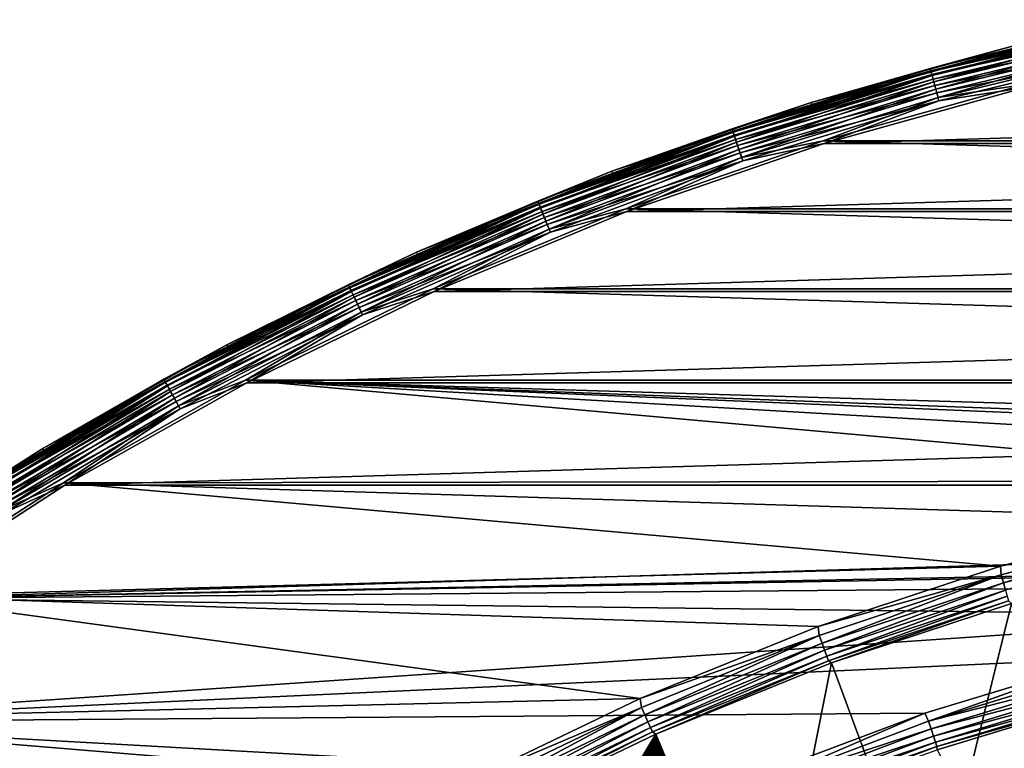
# Model space of a CAD drawing. Header units: millimetres. Extents: x -43.6 to 43.6, y -43.6 to 43.6.
# Tile 319 of 637: x -22.8 to -10.6, y 33.5 to 42.6. Entities that reach past the tile are written whole.
import ezdxf

# ---------------------------------------------------------------- set-up
doc = ezdxf.new("R2010")
doc.units = ezdxf.units.MM
doc.header["$LTSCALE"] = 52.148148
for name, color, linetype in [('150', 7, 'CONTINUOUS'), ('152', 7, 'CONTINUOUS'), ('153', 7, 'CONTINUOUS'), ('156', 7, 'CONTINUOUS'), ('178', 7, 'CONTINUOUS'), ('208', 7, 'CONTINUOUS'), ('210', 7, 'CONTINUOUS'), ('212', 7, 'CONTINUOUS'), ('214', 7, 'CONTINUOUS')]:
    doc.layers.add(name, color=color, linetype=linetype)

msp = doc.modelspace()

# ---------------------------------------------------------------- linework, layer by layer
at = {"layer": '150', "linetype": 'Continuous'}
for points in [[(-12.707, 34.601, 23.93), (-10.465, 35.343, 23.93), (-11.472, 31.271, 10.774), (-12.707, 34.601, 23.93)], [(-10.465, 35.343, 23.93), (-9.386, 31.959, 10.774), (-11.472, 31.271, 10.774), (-10.465, 35.343, 23.93)], [(-14.896, 33.716, 23.93), (-12.707, 34.601, 23.93), (-13.534, 30.435, 10.774), (-14.896, 33.716, 23.93)], [(-13.534, 30.435, 10.774), (-12.707, 34.601, 23.93), (-11.472, 31.271, 10.774), (-13.534, 30.435, 10.774)], [(-17.025, 32.693, 23.93), (-14.896, 33.716, 23.93), (-16.314, 31.346, 18.289), (-17.025, 32.693, 23.93)], [(-16.314, 31.346, 18.289), (-14.896, 33.716, 23.93), (-16.202, 31.354, 18.123), (-16.314, 31.346, 18.289)], [(-16.202, 31.354, 18.123), (-14.896, 33.716, 23.93), (-16.084, 31.358, 17.938), (-16.202, 31.354, 18.123)], [(-16.084, 31.358, 17.938), (-14.896, 33.716, 23.93), (-15.961, 31.359, 17.733), (-16.084, 31.358, 17.938)], [(-15.961, 31.359, 17.733), (-14.896, 33.716, 23.93), (-15.837, 31.355, 17.512), (-15.961, 31.359, 17.733)], [(-15.837, 31.355, 17.512), (-14.896, 33.716, 23.93), (-15.767, 31.351, 17.383), (-15.837, 31.355, 17.512)], [(-15.767, 31.351, 17.383), (-14.896, 33.716, 23.93), (-15.713, 31.347, 17.28), (-15.767, 31.351, 17.383)], [(-15.713, 31.347, 17.28), (-14.896, 33.716, 23.93), (-15.633, 31.34, 17.123), (-15.713, 31.347, 17.28)], [(-15.633, 31.34, 17.123), (-14.896, 33.716, 23.93), (-15.554, 31.331, 16.964), (-15.633, 31.34, 17.123)], [(-15.554, 31.331, 16.964), (-14.896, 33.716, 23.93), (-15.478, 31.321, 16.805), (-15.554, 31.331, 16.964)], [(-15.478, 31.321, 16.805), (-14.896, 33.716, 23.93), (-15.403, 31.31, 16.645), (-15.478, 31.321, 16.805)], [(-15.403, 31.31, 16.645), (-14.896, 33.716, 23.93), (-15.33, 31.297, 16.482), (-15.403, 31.31, 16.645)], [(-15.33, 31.297, 16.482), (-14.896, 33.716, 23.93), (-15.257, 31.283, 16.317), (-15.33, 31.297, 16.482)], [(-15.257, 31.283, 16.317), (-14.896, 33.716, 23.93), (-15.185, 31.267, 16.148), (-15.257, 31.283, 16.317)], [(-15.185, 31.267, 16.148), (-14.896, 33.716, 23.93), (-15.113, 31.25, 15.974), (-15.185, 31.267, 16.148)], [(-15.113, 31.25, 15.974), (-14.896, 33.716, 23.93), (-15.04, 31.231, 15.796), (-15.113, 31.25, 15.974)], [(-15.04, 31.231, 15.796), (-14.896, 33.716, 23.93), (-14.968, 31.211, 15.612), (-15.04, 31.231, 15.796)], [(-14.968, 31.211, 15.612), (-14.896, 33.716, 23.93), (-14.919, 31.197, 15.485), (-14.968, 31.211, 15.612)], [(-14.919, 31.197, 15.485), (-14.896, 33.716, 23.93), (-14.895, 31.189, 15.423), (-14.919, 31.197, 15.485)], [(-14.895, 31.189, 15.423), (-14.896, 33.716, 23.93), (-14.823, 31.166, 15.229), (-14.895, 31.189, 15.423)], [(-14.823, 31.166, 15.229), (-14.896, 33.716, 23.93), (-14.75, 31.141, 15.03), (-14.823, 31.166, 15.229)], [(-14.75, 31.141, 15.03), (-14.896, 33.716, 23.93), (-14.678, 31.114, 14.826), (-14.75, 31.141, 15.03)], [(-14.678, 31.114, 14.826), (-14.896, 33.716, 23.93), (-14.605, 31.086, 14.616), (-14.678, 31.114, 14.826)], [(-14.605, 31.086, 14.616), (-14.896, 33.716, 23.93), (-14.532, 31.055, 14.4), (-14.605, 31.086, 14.616)], [(-14.532, 31.055, 14.4), (-14.896, 33.716, 23.93), (-14.458, 31.023, 14.175), (-14.532, 31.055, 14.4)], [(-14.458, 31.023, 14.175), (-14.896, 33.716, 23.93), (-14.384, 30.988, 13.943), (-14.458, 31.023, 14.175)], [(-14.384, 30.988, 13.943), (-14.896, 33.716, 23.93), (-14.327, 30.961, 13.762), (-14.384, 30.988, 13.943)], [(-14.327, 30.961, 13.762), (-14.896, 33.716, 23.93), (-14.27, 30.932, 13.577), (-14.327, 30.961, 13.762)], [(-14.27, 30.932, 13.577), (-14.896, 33.716, 23.93), (-14.214, 30.902, 13.387), (-14.27, 30.932, 13.577)], [(-14.214, 30.902, 13.387), (-14.896, 33.716, 23.93), (-14.165, 30.875, 13.223), (-14.214, 30.902, 13.387)], [(-14.165, 30.875, 13.223), (-14.896, 33.716, 23.93), (-14.157, 30.87, 13.193), (-14.165, 30.875, 13.223)], [(-14.157, 30.87, 13.193), (-14.896, 33.716, 23.93), (-14.1, 30.838, 12.996), (-14.157, 30.87, 13.193)], [(-14.1, 30.838, 12.996), (-14.896, 33.716, 23.93), (-14.044, 30.804, 12.797), (-14.1, 30.838, 12.996)], [(-14.044, 30.804, 12.797), (-14.896, 33.716, 23.93), (-13.988, 30.77, 12.596), (-14.044, 30.804, 12.797)], [(-13.988, 30.77, 12.596), (-14.896, 33.716, 23.93), (-13.934, 30.735, 12.394), (-13.988, 30.77, 12.596)], [(-13.934, 30.735, 12.394), (-14.896, 33.716, 23.93), (-13.88, 30.699, 12.191), (-13.934, 30.735, 12.394)], [(-13.88, 30.699, 12.191), (-14.896, 33.716, 23.93), (-13.827, 30.663, 11.988), (-13.88, 30.699, 12.191)], [(-13.827, 30.663, 11.988), (-14.896, 33.716, 23.93), (-13.776, 30.626, 11.785), (-13.827, 30.663, 11.988)], [(-13.776, 30.626, 11.785), (-14.896, 33.716, 23.93), (-13.725, 30.589, 11.583), (-13.776, 30.626, 11.785)], [(-13.725, 30.589, 11.583), (-14.896, 33.716, 23.93), (-13.676, 30.551, 11.381), (-13.725, 30.589, 11.583)], [(-13.676, 30.551, 11.381), (-14.896, 33.716, 23.93), (-13.628, 30.513, 11.179), (-13.676, 30.551, 11.381)], [(-13.628, 30.513, 11.179), (-14.896, 33.716, 23.93), (-13.58, 30.474, 10.976), (-13.628, 30.513, 11.179)], [(-13.58, 30.474, 10.976), (-14.896, 33.716, 23.93), (-13.534, 30.435, 10.774), (-13.58, 30.474, 10.976)]]:
    msp.add_3dface(points, dxfattribs=at)
at = {"layer": '152', "color": 2, "linetype": 'Continuous'}
for points in [[(-10.295, 41.767, 26.3), (-12.798, 41.069, 26.3), (10.295, 41.767, 26.3), (-10.295, 41.767, 26.3)], [(10.295, 41.767, 26.3), (-12.798, 41.069, 26.3), (12.798, 41.069, 26.3), (10.295, 41.767, 26.3)], [(-12.798, 41.069, 26.3), (-15.254, 40.222, 26.3), (12.798, 41.069, 26.3), (-12.798, 41.069, 26.3)], [(12.798, 41.069, 26.3), (-15.254, 40.222, 26.3), (15.254, 40.222, 26.3), (12.798, 41.069, 26.3)], [(-15.254, 40.222, 26.3), (-17.655, 39.227, 26.3), (15.254, 40.222, 26.3), (-15.254, 40.222, 26.3)], [(15.254, 40.222, 26.3), (-17.655, 39.227, 26.3), (17.655, 39.227, 26.3), (15.254, 40.222, 26.3)], [(-17.655, 39.227, 26.3), (-19.991, 38.09, 26.3), (17.655, 39.227, 26.3), (-17.655, 39.227, 26.3)], [(17.655, 39.227, 26.3), (-19.991, 38.09, 26.3), (19.991, 38.09, 26.3), (17.655, 39.227, 26.3)], [(-19.991, 38.09, 26.3), (-22.255, 36.813, 26.3), (19.991, 38.09, 26.3), (-19.991, 38.09, 26.3)], [(19.991, 38.09, 26.3), (-22.255, 36.813, 26.3), (22.255, 36.813, 26.3), (19.991, 38.09, 26.3)], [(-22.255, 36.813, 26.3), (-24.437, 35.402, 26.3), (22.255, 36.813, 26.3), (-22.255, 36.813, 26.3)], [(22.255, 36.813, 26.3), (-24.437, 35.402, 26.3), (-0.015, 35.883, 26.3), (22.255, 36.813, 26.3)], [(-0.015, 35.883, 26.3), (-24.437, 35.402, 26.3), (-2.361, 35.805, 26.3), (-0.015, 35.883, 26.3)], [(-2.361, 35.805, 26.3), (-24.437, 35.402, 26.3), (-4.697, 35.574, 26.3), (-2.361, 35.805, 26.3)], [(-4.697, 35.574, 26.3), (-24.437, 35.402, 26.3), (-7.013, 35.191, 26.3), (-4.697, 35.574, 26.3)], [(-24.437, 35.402, 26.3), (-26.53, 33.862, 26.3), (-7.013, 35.191, 26.3), (-24.437, 35.402, 26.3)], [(-7.013, 35.191, 26.3), (-26.53, 33.862, 26.3), (-9.298, 34.657, 26.3), (-7.013, 35.191, 26.3)], [(-9.298, 34.657, 26.3), (-26.53, 33.862, 26.3), (-11.544, 33.975, 26.3), (-9.298, 34.657, 26.3)], [(-26.53, 33.862, 26.3), (-28.526, 32.199, 26.3), (-13.741, 33.148, 26.3), (-26.53, 33.862, 26.3)], [(-11.544, 33.975, 26.3), (-26.53, 33.862, 26.3), (-13.741, 33.148, 26.3), (-11.544, 33.975, 26.3)]]:
    msp.add_3dface(points, dxfattribs=at)
at = {"layer": '153', "color": 2, "linetype": 'Continuous'}
msp.add_3dface([(-9.173, 34.191, 25.93), (-11.389, 33.518, 25.93), (-8.35, 27.813, 2.37), (-9.173, 34.191, 25.93)], dxfattribs=at)
at = {"layer": '156', "color": 1, "linetype": 'Continuous'}
for points in [[(-10.303, 41.801, 24.3), (12.808, 41.103, 24.3), (-12.808, 41.103, 24.3), (-10.303, 41.801, 24.3)], [(-12.808, 41.103, 24.3), (15.267, 40.254, 24.3), (-15.267, 40.254, 24.3), (-12.808, 41.103, 24.3)], [(12.808, 41.103, 24.3), (15.267, 40.254, 24.3), (-12.808, 41.103, 24.3), (12.808, 41.103, 24.3)], [(-15.267, 40.254, 24.3), (17.669, 39.259, 24.3), (-17.669, 39.259, 24.3), (-15.267, 40.254, 24.3)], [(15.267, 40.254, 24.3), (17.669, 39.259, 24.3), (-15.267, 40.254, 24.3), (15.267, 40.254, 24.3)], [(-17.669, 39.259, 24.3), (20.007, 38.121, 24.3), (-20.007, 38.121, 24.3), (-17.669, 39.259, 24.3)], [(17.669, 39.259, 24.3), (20.007, 38.121, 24.3), (-17.669, 39.259, 24.3), (17.669, 39.259, 24.3)], [(-20.007, 38.121, 24.3), (-5.938, 36.868, 24.3), (-22.273, 36.843, 24.3), (-20.007, 38.121, 24.3)], [(-3.565, 37.172, 24.3), (-5.938, 36.868, 24.3), (-20.007, 38.121, 24.3), (-3.565, 37.172, 24.3)], [(-1.177, 37.324, 24.3), (-3.565, 37.172, 24.3), (-20.007, 38.121, 24.3), (-1.177, 37.324, 24.3)], [(1.216, 37.323, 24.3), (-1.177, 37.324, 24.3), (-20.007, 38.121, 24.3), (1.216, 37.323, 24.3)], [(22.273, 36.843, 24.3), (1.216, 37.323, 24.3), (-20.007, 38.121, 24.3), (22.273, 36.843, 24.3)], [(20.007, 38.121, 24.3), (22.273, 36.843, 24.3), (-20.007, 38.121, 24.3), (20.007, 38.121, 24.3)], [(-22.273, 36.843, 24.3), (-10.602, 35.806, 24.3), (-24.456, 35.431, 24.3), (-22.273, 36.843, 24.3)], [(-5.938, 36.868, 24.3), (-8.286, 36.412, 24.3), (-22.273, 36.843, 24.3), (-5.938, 36.868, 24.3)], [(-8.286, 36.412, 24.3), (-10.602, 35.806, 24.3), (-22.273, 36.843, 24.3), (-8.286, 36.412, 24.3)], [(-10.602, 35.806, 24.3), (-12.873, 35.054, 24.3), (-24.456, 35.431, 24.3), (-10.602, 35.806, 24.3)], [(-24.456, 35.431, 24.3), (-15.091, 34.158, 24.3), (-26.551, 33.89, 24.3), (-24.456, 35.431, 24.3)], [(-12.873, 35.054, 24.3), (-15.091, 34.158, 24.3), (-24.456, 35.431, 24.3), (-12.873, 35.054, 24.3)], [(-15.091, 34.158, 24.3), (-17.248, 33.121, 24.3), (-26.551, 33.89, 24.3), (-15.091, 34.158, 24.3)], [(-26.551, 33.89, 24.3), (-17.248, 33.121, 24.3), (-28.549, 32.225, 24.3), (-26.551, 33.89, 24.3)]]:
    msp.add_3dface(points, dxfattribs=at)
at = {"layer": '178', "color": 2, "linetype": 'Continuous'}
for points in [[(-10.423, 42.286, 24.817), (-12.957, 41.58, 24.817), (-10.414, 42.252, 25.817), (-10.423, 42.286, 24.817)], [(-10.414, 42.252, 25.817), (-12.957, 41.58, 24.817), (-12.946, 41.546, 25.817), (-10.414, 42.252, 25.817)], [(-12.957, 41.58, 24.817), (-15.444, 40.722, 24.817), (-12.946, 41.546, 25.817), (-12.957, 41.58, 24.817)], [(-12.946, 41.546, 25.817), (-15.444, 40.722, 24.817), (-15.431, 40.689, 25.817), (-12.946, 41.546, 25.817)], [(-15.444, 40.722, 24.817), (-17.874, 39.715, 24.817), (-15.431, 40.689, 25.817), (-15.444, 40.722, 24.817)], [(-15.431, 40.689, 25.817), (-17.874, 39.715, 24.817), (-17.86, 39.683, 25.817), (-15.431, 40.689, 25.817)], [(-17.874, 39.715, 24.817), (-20.24, 38.563, 24.817), (-17.86, 39.683, 25.817), (-17.874, 39.715, 24.817)], [(-17.86, 39.683, 25.817), (-20.24, 38.563, 24.817), (-20.223, 38.532, 25.817), (-17.86, 39.683, 25.817)], [(-20.24, 38.563, 24.817), (-22.531, 37.271, 24.817), (-20.223, 38.532, 25.817), (-20.24, 38.563, 24.817)], [(-20.223, 38.532, 25.817), (-22.531, 37.271, 24.817), (-22.513, 37.241, 25.817), (-20.223, 38.532, 25.817)], [(-22.531, 37.271, 24.817), (-24.74, 35.842, 24.817), (-22.513, 37.241, 25.817), (-22.531, 37.271, 24.817)], [(-22.513, 37.241, 25.817), (-24.74, 35.842, 24.817), (-24.72, 35.814, 25.817), (-22.513, 37.241, 25.817)]]:
    msp.add_3dface(points, dxfattribs=at)
at = {"layer": '208', "linetype": 'Continuous'}
for points in [[(-10.602, 35.806, 24.3), (-8.286, 36.412, 24.3), (-8.286, 36.302, 24.288), (-10.602, 35.806, 24.3)], [(-10.602, 35.806, 24.3), (-8.286, 36.302, 24.288), (-10.594, 35.696, 24.288), (-10.602, 35.806, 24.3)], [(-8.286, 36.302, 24.288), (-10.565, 35.597, 24.253), (-10.594, 35.696, 24.288), (-8.286, 36.302, 24.288)], [(-8.263, 36.201, 24.253), (-10.565, 35.597, 24.253), (-8.286, 36.302, 24.288), (-8.263, 36.201, 24.253)], [(-8.263, 36.201, 24.253), (-10.539, 35.508, 24.197), (-10.565, 35.597, 24.253), (-8.263, 36.201, 24.253)], [(-12.873, 35.054, 24.3), (-10.602, 35.806, 24.3), (-10.594, 35.696, 24.288), (-12.873, 35.054, 24.3)], [(-12.873, 35.054, 24.3), (-10.594, 35.696, 24.288), (-12.86, 34.944, 24.288), (-12.873, 35.054, 24.3)], [(-10.594, 35.696, 24.288), (-12.824, 34.847, 24.253), (-12.86, 34.944, 24.288), (-10.594, 35.696, 24.288)], [(-10.565, 35.597, 24.253), (-12.824, 34.847, 24.253), (-10.594, 35.696, 24.288), (-10.565, 35.597, 24.253)], [(-10.565, 35.597, 24.253), (-12.792, 34.76, 24.197), (-12.824, 34.847, 24.253), (-10.565, 35.597, 24.253)], [(-10.539, 35.508, 24.197), (-12.792, 34.76, 24.197), (-10.565, 35.597, 24.253), (-10.539, 35.508, 24.197)], [(-10.539, 35.508, 24.197), (-12.765, 34.686, 24.122), (-12.792, 34.76, 24.197), (-10.539, 35.508, 24.197)], [(-10.516, 35.433, 24.122), (-12.765, 34.686, 24.122), (-10.539, 35.508, 24.197), (-10.516, 35.433, 24.122)], [(-10.516, 35.433, 24.122), (-12.744, 34.629, 24.032), (-12.765, 34.686, 24.122), (-10.516, 35.433, 24.122)], [(-10.499, 35.375, 24.032), (-12.744, 34.629, 24.032), (-10.516, 35.433, 24.122), (-10.499, 35.375, 24.032)], [(-10.499, 35.375, 24.032), (-12.707, 34.601, 23.93), (-12.744, 34.629, 24.032), (-10.499, 35.375, 24.032)], [(-10.465, 35.343, 23.93), (-12.707, 34.601, 23.93), (-10.499, 35.375, 24.032), (-10.465, 35.343, 23.93)], [(-15.091, 34.158, 24.3), (-12.873, 35.054, 24.3), (-12.86, 34.944, 24.288), (-15.091, 34.158, 24.3)], [(-15.091, 34.158, 24.3), (-12.86, 34.944, 24.288), (-15.072, 34.048, 24.288), (-15.091, 34.158, 24.3)], [(-12.86, 34.944, 24.288), (-15.031, 33.954, 24.253), (-15.072, 34.048, 24.288), (-12.86, 34.944, 24.288)], [(-12.824, 34.847, 24.253), (-15.031, 33.954, 24.253), (-12.86, 34.944, 24.288), (-12.824, 34.847, 24.253)], [(-12.824, 34.847, 24.253), (-14.993, 33.869, 24.197), (-15.031, 33.954, 24.253), (-12.824, 34.847, 24.253)], [(-12.792, 34.76, 24.197), (-14.993, 33.869, 24.197), (-12.824, 34.847, 24.253), (-12.792, 34.76, 24.197)], [(-12.792, 34.76, 24.197), (-14.961, 33.797, 24.122), (-14.993, 33.869, 24.197), (-12.792, 34.76, 24.197)], [(-12.765, 34.686, 24.122), (-14.961, 33.797, 24.122), (-12.792, 34.76, 24.197), (-12.765, 34.686, 24.122)], [(-12.765, 34.686, 24.122), (-14.936, 33.742, 24.032), (-14.961, 33.797, 24.122), (-12.765, 34.686, 24.122)], [(-12.744, 34.629, 24.032), (-14.936, 33.742, 24.032), (-12.765, 34.686, 24.122), (-12.744, 34.629, 24.032)], [(-12.744, 34.629, 24.032), (-14.896, 33.716, 23.93), (-14.936, 33.742, 24.032), (-12.744, 34.629, 24.032)], [(-12.707, 34.601, 23.93), (-14.896, 33.716, 23.93), (-12.744, 34.629, 24.032), (-12.707, 34.601, 23.93)], [(-17.248, 33.121, 24.3), (-15.091, 34.158, 24.3), (-15.072, 34.048, 24.288), (-17.248, 33.121, 24.3)], [(-17.248, 33.121, 24.3), (-15.072, 34.048, 24.288), (-17.223, 33.013, 24.288), (-17.248, 33.121, 24.3)], [(-15.072, 34.048, 24.288), (-17.175, 32.921, 24.253), (-17.223, 33.013, 24.288), (-15.072, 34.048, 24.288)], [(-15.031, 33.954, 24.253), (-17.175, 32.921, 24.253), (-15.072, 34.048, 24.288), (-15.031, 33.954, 24.253)], [(-15.031, 33.954, 24.253), (-17.132, 32.839, 24.197), (-17.175, 32.921, 24.253), (-15.031, 33.954, 24.253)], [(-14.993, 33.869, 24.197), (-17.132, 32.839, 24.197), (-15.031, 33.954, 24.253), (-14.993, 33.869, 24.197)], [(-14.993, 33.869, 24.197), (-17.096, 32.769, 24.122), (-17.132, 32.839, 24.197), (-14.993, 33.869, 24.197)], [(-14.961, 33.797, 24.122), (-17.096, 32.769, 24.122), (-14.993, 33.869, 24.197), (-14.961, 33.797, 24.122)], [(-14.961, 33.797, 24.122), (-17.068, 32.715, 24.032), (-17.096, 32.769, 24.122), (-14.961, 33.797, 24.122)], [(-14.936, 33.742, 24.032), (-17.068, 32.715, 24.032), (-14.961, 33.797, 24.122), (-14.936, 33.742, 24.032)], [(-14.936, 33.742, 24.032), (-17.025, 32.693, 23.93), (-17.068, 32.715, 24.032), (-14.936, 33.742, 24.032)], [(-14.896, 33.716, 23.93), (-17.025, 32.693, 23.93), (-14.936, 33.742, 24.032), (-14.896, 33.716, 23.93)]]:
    msp.add_3dface(points, dxfattribs=at)
at = {"layer": '210', "color": 2, "linetype": 'Continuous'}
for points in [[(-10.423, 42.286, 24.817), (-8.969, 42.609, 24.704), (-11.477, 42.003, 24.704), (-10.423, 42.286, 24.817)], [(-8.969, 42.609, 24.704), (-11.468, 41.969, 24.595), (-11.477, 42.003, 24.704), (-8.969, 42.609, 24.704)], [(-8.962, 42.575, 24.595), (-11.468, 41.969, 24.595), (-8.969, 42.609, 24.704), (-8.962, 42.575, 24.595)], [(-8.962, 42.575, 24.595), (-11.453, 41.913, 24.496), (-11.468, 41.969, 24.595), (-8.962, 42.575, 24.595)], [(-8.95, 42.518, 24.496), (-11.453, 41.913, 24.496), (-8.962, 42.575, 24.595), (-8.95, 42.518, 24.496)], [(-8.95, 42.518, 24.496), (-11.432, 41.836, 24.414), (-11.453, 41.913, 24.496), (-8.95, 42.518, 24.496)], [(-8.933, 42.44, 24.414), (-11.432, 41.836, 24.414), (-8.95, 42.518, 24.496), (-8.933, 42.44, 24.414)], [(-8.933, 42.44, 24.414), (-11.406, 41.743, 24.352), (-11.432, 41.836, 24.414), (-8.933, 42.44, 24.414)], [(-8.913, 42.346, 24.352), (-11.406, 41.743, 24.352), (-8.933, 42.44, 24.414), (-8.913, 42.346, 24.352)], [(-8.913, 42.346, 24.352), (-11.378, 41.639, 24.313), (-11.406, 41.743, 24.352), (-8.913, 42.346, 24.352)], [(-8.891, 42.24, 24.313), (-11.378, 41.639, 24.313), (-8.913, 42.346, 24.352), (-8.891, 42.24, 24.313)], [(-12.957, 41.58, 24.817), (-10.423, 42.286, 24.817), (-11.477, 42.003, 24.704), (-12.957, 41.58, 24.817)], [(-8.891, 42.24, 24.313), (-10.303, 41.801, 24.3), (-11.378, 41.639, 24.313), (-8.891, 42.24, 24.313)], [(-12.957, 41.58, 24.817), (-11.477, 42.003, 24.704), (-13.945, 41.249, 24.704), (-12.957, 41.58, 24.817)], [(-11.477, 42.003, 24.704), (-13.934, 41.216, 24.595), (-13.945, 41.249, 24.704), (-11.477, 42.003, 24.704)], [(-11.468, 41.969, 24.595), (-13.934, 41.216, 24.595), (-11.477, 42.003, 24.704), (-11.468, 41.969, 24.595)], [(-11.468, 41.969, 24.595), (-13.916, 41.161, 24.496), (-13.934, 41.216, 24.595), (-11.468, 41.969, 24.595)], [(-11.453, 41.913, 24.496), (-13.916, 41.161, 24.496), (-11.468, 41.969, 24.595), (-11.453, 41.913, 24.496)], [(-11.453, 41.913, 24.496), (-13.89, 41.085, 24.414), (-13.916, 41.161, 24.496), (-11.453, 41.913, 24.496)], [(-11.432, 41.836, 24.414), (-13.89, 41.085, 24.414), (-11.453, 41.913, 24.496), (-11.432, 41.836, 24.414)], [(-11.432, 41.836, 24.414), (-13.859, 40.994, 24.352), (-13.89, 41.085, 24.414), (-11.432, 41.836, 24.414)], [(-11.406, 41.743, 24.352), (-13.859, 40.994, 24.352), (-11.432, 41.836, 24.414), (-11.406, 41.743, 24.352)], [(-11.406, 41.743, 24.352), (-13.825, 40.892, 24.313), (-13.859, 40.994, 24.352), (-11.406, 41.743, 24.352)], [(-11.378, 41.639, 24.313), (-13.825, 40.892, 24.313), (-11.406, 41.743, 24.352), (-11.378, 41.639, 24.313)], [(-10.303, 41.801, 24.3), (-12.808, 41.103, 24.3), (-11.378, 41.639, 24.313), (-10.303, 41.801, 24.3)], [(-11.378, 41.639, 24.313), (-12.808, 41.103, 24.3), (-13.825, 40.892, 24.313), (-11.378, 41.639, 24.313)], [(-15.444, 40.722, 24.817), (-12.957, 41.58, 24.817), (-13.945, 41.249, 24.704), (-15.444, 40.722, 24.817)], [(-15.444, 40.722, 24.817), (-13.945, 41.249, 24.704), (-16.365, 40.351, 24.704), (-15.444, 40.722, 24.817)], [(-13.945, 41.249, 24.704), (-16.352, 40.318, 24.595), (-16.365, 40.351, 24.704), (-13.945, 41.249, 24.704)], [(-13.934, 41.216, 24.595), (-16.352, 40.318, 24.595), (-13.945, 41.249, 24.704), (-13.934, 41.216, 24.595)], [(-13.934, 41.216, 24.595), (-16.329, 40.264, 24.496), (-16.352, 40.318, 24.595), (-13.934, 41.216, 24.595)], [(-13.916, 41.161, 24.496), (-16.329, 40.264, 24.496), (-13.934, 41.216, 24.595), (-13.916, 41.161, 24.496)], [(-13.916, 41.161, 24.496), (-16.3, 40.19, 24.414), (-16.329, 40.264, 24.496), (-13.916, 41.161, 24.496)], [(-13.89, 41.085, 24.414), (-16.3, 40.19, 24.414), (-13.916, 41.161, 24.496), (-13.89, 41.085, 24.414)], [(-12.808, 41.103, 24.3), (-15.267, 40.254, 24.3), (-13.825, 40.892, 24.313), (-12.808, 41.103, 24.3)], [(-13.89, 41.085, 24.414), (-16.263, 40.101, 24.352), (-16.3, 40.19, 24.414), (-13.89, 41.085, 24.414)], [(-13.859, 40.994, 24.352), (-16.263, 40.101, 24.352), (-13.89, 41.085, 24.414), (-13.859, 40.994, 24.352)], [(-13.859, 40.994, 24.352), (-16.223, 40.001, 24.313), (-16.263, 40.101, 24.352), (-13.859, 40.994, 24.352)], [(-13.825, 40.892, 24.313), (-16.223, 40.001, 24.313), (-13.859, 40.994, 24.352), (-13.825, 40.892, 24.313)], [(-13.825, 40.892, 24.313), (-15.267, 40.254, 24.3), (-16.223, 40.001, 24.313), (-13.825, 40.892, 24.313)], [(-17.874, 39.715, 24.817), (-15.444, 40.722, 24.817), (-16.365, 40.351, 24.704), (-17.874, 39.715, 24.817)], [(-17.874, 39.715, 24.817), (-16.365, 40.351, 24.704), (-18.726, 39.31, 24.704), (-17.874, 39.715, 24.817)], [(-16.365, 40.351, 24.704), (-18.711, 39.279, 24.595), (-18.726, 39.31, 24.704), (-16.365, 40.351, 24.704)], [(-16.352, 40.318, 24.595), (-18.711, 39.279, 24.595), (-16.365, 40.351, 24.704), (-16.352, 40.318, 24.595)], [(-16.352, 40.318, 24.595), (-18.686, 39.226, 24.496), (-18.711, 39.279, 24.595), (-16.352, 40.318, 24.595)], [(-16.329, 40.264, 24.496), (-18.686, 39.226, 24.496), (-16.352, 40.318, 24.595), (-16.329, 40.264, 24.496)], [(-16.329, 40.264, 24.496), (-18.652, 39.154, 24.414), (-18.686, 39.226, 24.496), (-16.329, 40.264, 24.496)], [(-16.3, 40.19, 24.414), (-18.652, 39.154, 24.414), (-16.329, 40.264, 24.496), (-16.3, 40.19, 24.414)], [(-15.267, 40.254, 24.3), (-17.669, 39.259, 24.3), (-16.223, 40.001, 24.313), (-15.267, 40.254, 24.3)], [(-16.3, 40.19, 24.414), (-18.61, 39.067, 24.352), (-18.652, 39.154, 24.414), (-16.3, 40.19, 24.414)], [(-16.263, 40.101, 24.352), (-18.61, 39.067, 24.352), (-16.3, 40.19, 24.414), (-16.263, 40.101, 24.352)], [(-16.263, 40.101, 24.352), (-18.564, 38.97, 24.313), (-18.61, 39.067, 24.352), (-16.263, 40.101, 24.352)], [(-16.223, 40.001, 24.313), (-18.564, 38.97, 24.313), (-16.263, 40.101, 24.352), (-16.223, 40.001, 24.313)], [(-16.223, 40.001, 24.313), (-17.669, 39.259, 24.3), (-18.564, 38.97, 24.313), (-16.223, 40.001, 24.313)], [(-20.24, 38.563, 24.817), (-17.874, 39.715, 24.817), (-18.726, 39.31, 24.704), (-20.24, 38.563, 24.817)], [(-20.24, 38.563, 24.817), (-18.726, 39.31, 24.704), (-21.022, 38.132, 24.704), (-20.24, 38.563, 24.817)], [(-18.726, 39.31, 24.704), (-21.005, 38.101, 24.595), (-21.022, 38.132, 24.704), (-18.726, 39.31, 24.704)], [(-18.711, 39.279, 24.595), (-21.005, 38.101, 24.595), (-18.726, 39.31, 24.704), (-18.711, 39.279, 24.595)], [(-18.711, 39.279, 24.595), (-20.977, 38.05, 24.496), (-21.005, 38.101, 24.595), (-18.711, 39.279, 24.595)], [(-18.686, 39.226, 24.496), (-20.977, 38.05, 24.496), (-18.711, 39.279, 24.595), (-18.686, 39.226, 24.496)], [(-17.669, 39.259, 24.3), (-20.007, 38.121, 24.3), (-18.564, 38.97, 24.313), (-17.669, 39.259, 24.3)], [(-18.686, 39.226, 24.496), (-20.939, 37.98, 24.414), (-20.977, 38.05, 24.496), (-18.686, 39.226, 24.496)], [(-18.652, 39.154, 24.414), (-20.939, 37.98, 24.414), (-18.686, 39.226, 24.496), (-18.652, 39.154, 24.414)], [(-18.652, 39.154, 24.414), (-20.892, 37.896, 24.352), (-20.939, 37.98, 24.414), (-18.652, 39.154, 24.414)], [(-18.61, 39.067, 24.352), (-20.892, 37.896, 24.352), (-18.652, 39.154, 24.414), (-18.61, 39.067, 24.352)], [(-18.61, 39.067, 24.352), (-20.84, 37.802, 24.313), (-20.892, 37.896, 24.352), (-18.61, 39.067, 24.352)], [(-18.564, 38.97, 24.313), (-20.84, 37.802, 24.313), (-18.61, 39.067, 24.352), (-18.564, 38.97, 24.313)], [(-18.564, 38.97, 24.313), (-20.007, 38.121, 24.3), (-20.84, 37.802, 24.313), (-18.564, 38.97, 24.313)], [(-22.531, 37.271, 24.817), (-20.24, 38.563, 24.817), (-21.022, 38.132, 24.704), (-22.531, 37.271, 24.817)], [(-22.531, 37.271, 24.817), (-21.022, 38.132, 24.704), (-23.244, 36.82, 24.704), (-22.531, 37.271, 24.817)], [(-21.022, 38.132, 24.704), (-23.226, 36.79, 24.595), (-23.244, 36.82, 24.704), (-21.022, 38.132, 24.704)], [(-21.005, 38.101, 24.595), (-23.226, 36.79, 24.595), (-21.022, 38.132, 24.704), (-21.005, 38.101, 24.595)], [(-21.005, 38.101, 24.595), (-23.194, 36.741, 24.496), (-23.226, 36.79, 24.595), (-21.005, 38.101, 24.595)], [(-20.977, 38.05, 24.496), (-23.194, 36.741, 24.496), (-21.005, 38.101, 24.595), (-20.977, 38.05, 24.496)], [(-20.977, 38.05, 24.496), (-23.152, 36.673, 24.414), (-23.194, 36.741, 24.496), (-20.977, 38.05, 24.496)], [(-20.939, 37.98, 24.414), (-23.152, 36.673, 24.414), (-20.977, 38.05, 24.496), (-20.939, 37.98, 24.414)], [(-20.007, 38.121, 24.3), (-22.273, 36.843, 24.3), (-20.84, 37.802, 24.313), (-20.007, 38.121, 24.3)], [(-20.939, 37.98, 24.414), (-23.1, 36.592, 24.352), (-23.152, 36.673, 24.414), (-20.939, 37.98, 24.414)], [(-20.892, 37.896, 24.352), (-23.1, 36.592, 24.352), (-20.939, 37.98, 24.414), (-20.892, 37.896, 24.352)], [(-20.892, 37.896, 24.352), (-23.043, 36.501, 24.313), (-23.1, 36.592, 24.352), (-20.892, 37.896, 24.352)], [(-20.84, 37.802, 24.313), (-23.043, 36.501, 24.313), (-20.892, 37.896, 24.352), (-20.84, 37.802, 24.313)], [(-20.84, 37.802, 24.313), (-22.273, 36.843, 24.3), (-23.043, 36.501, 24.313), (-20.84, 37.802, 24.313)], [(-24.74, 35.842, 24.817), (-22.531, 37.271, 24.817), (-23.244, 36.82, 24.704), (-24.74, 35.842, 24.817)], [(-22.273, 36.843, 24.3), (-24.456, 35.431, 24.3), (-23.043, 36.501, 24.313), (-22.273, 36.843, 24.3)]]:
    msp.add_3dface(points, dxfattribs=at)
at = {"layer": '212', "color": 2, "linetype": 'Continuous'}
for points in [[(-10.414, 42.252, 25.817), (-11.466, 41.963, 25.926), (-8.96, 42.568, 25.926), (-10.414, 42.252, 25.817)], [(-11.466, 41.963, 25.926), (-8.952, 42.53, 26.028), (-8.96, 42.568, 25.926), (-11.466, 41.963, 25.926)], [(-11.456, 41.925, 26.028), (-8.952, 42.53, 26.028), (-11.466, 41.963, 25.926), (-11.456, 41.925, 26.028)], [(-11.456, 41.925, 26.028), (-8.94, 42.471, 26.12), (-8.952, 42.53, 26.028), (-11.456, 41.925, 26.028)], [(-11.44, 41.867, 26.12), (-8.94, 42.471, 26.12), (-11.456, 41.925, 26.028), (-11.44, 41.867, 26.12)], [(-11.44, 41.867, 26.12), (-8.924, 42.394, 26.196), (-8.94, 42.471, 26.12), (-11.44, 41.867, 26.12)], [(-11.419, 41.791, 26.196), (-8.924, 42.394, 26.196), (-11.44, 41.867, 26.12), (-11.419, 41.791, 26.196)], [(-11.419, 41.791, 26.196), (-8.904, 42.302, 26.253), (-8.924, 42.394, 26.196), (-11.419, 41.791, 26.196)], [(-10.414, 42.252, 25.817), (-12.946, 41.546, 25.817), (-11.466, 41.963, 25.926), (-10.414, 42.252, 25.817)], [(-11.395, 41.7, 26.253), (-8.904, 42.302, 26.253), (-11.419, 41.791, 26.196), (-11.395, 41.7, 26.253)], [(-11.395, 41.7, 26.253), (-8.883, 42.201, 26.288), (-8.904, 42.302, 26.253), (-11.395, 41.7, 26.253)], [(-11.367, 41.6, 26.288), (-8.883, 42.201, 26.288), (-11.395, 41.7, 26.253), (-11.367, 41.6, 26.288)], [(-11.367, 41.6, 26.288), (-10.295, 41.767, 26.3), (-8.883, 42.201, 26.288), (-11.367, 41.6, 26.288)], [(-12.946, 41.546, 25.817), (-13.932, 41.21, 25.926), (-11.466, 41.963, 25.926), (-12.946, 41.546, 25.817)], [(-13.932, 41.21, 25.926), (-11.456, 41.925, 26.028), (-11.466, 41.963, 25.926), (-13.932, 41.21, 25.926)], [(-13.92, 41.173, 26.028), (-11.456, 41.925, 26.028), (-13.932, 41.21, 25.926), (-13.92, 41.173, 26.028)], [(-13.92, 41.173, 26.028), (-11.44, 41.867, 26.12), (-11.456, 41.925, 26.028), (-13.92, 41.173, 26.028)], [(-13.9, 41.116, 26.12), (-11.44, 41.867, 26.12), (-13.92, 41.173, 26.028), (-13.9, 41.116, 26.12)], [(-13.9, 41.116, 26.12), (-11.419, 41.791, 26.196), (-11.44, 41.867, 26.12), (-13.9, 41.116, 26.12)], [(-13.875, 41.041, 26.196), (-11.419, 41.791, 26.196), (-13.9, 41.116, 26.12), (-13.875, 41.041, 26.196)], [(-13.875, 41.041, 26.196), (-11.395, 41.7, 26.253), (-11.419, 41.791, 26.196), (-13.875, 41.041, 26.196)], [(-12.798, 41.069, 26.3), (-10.295, 41.767, 26.3), (-11.367, 41.6, 26.288), (-12.798, 41.069, 26.3)], [(-13.845, 40.952, 26.253), (-11.395, 41.7, 26.253), (-13.875, 41.041, 26.196), (-13.845, 40.952, 26.253)], [(-13.845, 40.952, 26.253), (-11.367, 41.6, 26.288), (-11.395, 41.7, 26.253), (-13.845, 40.952, 26.253)], [(-13.812, 40.854, 26.288), (-11.367, 41.6, 26.288), (-13.845, 40.952, 26.253), (-13.812, 40.854, 26.288)], [(-13.812, 40.854, 26.288), (-12.798, 41.069, 26.3), (-11.367, 41.6, 26.288), (-13.812, 40.854, 26.288)], [(-12.946, 41.546, 25.817), (-15.431, 40.689, 25.817), (-13.932, 41.21, 25.926), (-12.946, 41.546, 25.817)], [(-15.431, 40.689, 25.817), (-16.349, 40.312, 25.926), (-13.932, 41.21, 25.926), (-15.431, 40.689, 25.817)], [(-16.349, 40.312, 25.926), (-13.92, 41.173, 26.028), (-13.932, 41.21, 25.926), (-16.349, 40.312, 25.926)], [(-16.334, 40.276, 26.028), (-13.92, 41.173, 26.028), (-16.349, 40.312, 25.926), (-16.334, 40.276, 26.028)], [(-16.334, 40.276, 26.028), (-13.9, 41.116, 26.12), (-13.92, 41.173, 26.028), (-16.334, 40.276, 26.028)], [(-16.312, 40.22, 26.12), (-13.9, 41.116, 26.12), (-16.334, 40.276, 26.028), (-16.312, 40.22, 26.12)], [(-16.312, 40.22, 26.12), (-13.875, 41.041, 26.196), (-13.9, 41.116, 26.12), (-16.312, 40.22, 26.12)], [(-16.282, 40.147, 26.196), (-13.875, 41.041, 26.196), (-16.312, 40.22, 26.12), (-16.282, 40.147, 26.196)], [(-16.282, 40.147, 26.196), (-13.845, 40.952, 26.253), (-13.875, 41.041, 26.196), (-16.282, 40.147, 26.196)], [(-15.254, 40.222, 26.3), (-12.798, 41.069, 26.3), (-13.812, 40.854, 26.288), (-15.254, 40.222, 26.3)], [(-16.247, 40.06, 26.253), (-13.845, 40.952, 26.253), (-16.282, 40.147, 26.196), (-16.247, 40.06, 26.253)], [(-16.247, 40.06, 26.253), (-13.812, 40.854, 26.288), (-13.845, 40.952, 26.253), (-16.247, 40.06, 26.253)], [(-16.208, 39.964, 26.288), (-13.812, 40.854, 26.288), (-16.247, 40.06, 26.253), (-16.208, 39.964, 26.288)], [(-16.208, 39.964, 26.288), (-15.254, 40.222, 26.3), (-13.812, 40.854, 26.288), (-16.208, 39.964, 26.288)], [(-15.431, 40.689, 25.817), (-17.86, 39.683, 25.817), (-16.349, 40.312, 25.926), (-15.431, 40.689, 25.817)], [(-17.86, 39.683, 25.817), (-18.708, 39.273, 25.926), (-16.349, 40.312, 25.926), (-17.86, 39.683, 25.817)], [(-18.708, 39.273, 25.926), (-16.334, 40.276, 26.028), (-16.349, 40.312, 25.926), (-18.708, 39.273, 25.926)], [(-18.692, 39.237, 26.028), (-16.334, 40.276, 26.028), (-18.708, 39.273, 25.926), (-18.692, 39.237, 26.028)], [(-18.692, 39.237, 26.028), (-16.312, 40.22, 26.12), (-16.334, 40.276, 26.028), (-18.692, 39.237, 26.028)], [(-18.666, 39.183, 26.12), (-16.312, 40.22, 26.12), (-18.692, 39.237, 26.028), (-18.666, 39.183, 26.12)], [(-18.666, 39.183, 26.12), (-16.282, 40.147, 26.196), (-16.312, 40.22, 26.12), (-18.666, 39.183, 26.12)], [(-18.632, 39.112, 26.196), (-16.282, 40.147, 26.196), (-18.666, 39.183, 26.12), (-18.632, 39.112, 26.196)], [(-18.632, 39.112, 26.196), (-16.247, 40.06, 26.253), (-16.282, 40.147, 26.196), (-18.632, 39.112, 26.196)], [(-17.655, 39.227, 26.3), (-15.254, 40.222, 26.3), (-16.208, 39.964, 26.288), (-17.655, 39.227, 26.3)], [(-18.591, 39.027, 26.253), (-16.247, 40.06, 26.253), (-18.632, 39.112, 26.196), (-18.591, 39.027, 26.253)], [(-18.591, 39.027, 26.253), (-16.208, 39.964, 26.288), (-16.247, 40.06, 26.253), (-18.591, 39.027, 26.253)], [(-18.547, 38.934, 26.288), (-16.208, 39.964, 26.288), (-18.591, 39.027, 26.253), (-18.547, 38.934, 26.288)], [(-18.547, 38.934, 26.288), (-17.655, 39.227, 26.3), (-16.208, 39.964, 26.288), (-18.547, 38.934, 26.288)], [(-17.86, 39.683, 25.817), (-20.223, 38.532, 25.817), (-18.708, 39.273, 25.926), (-17.86, 39.683, 25.817)], [(-20.223, 38.532, 25.817), (-21.002, 38.095, 25.926), (-18.708, 39.273, 25.926), (-20.223, 38.532, 25.817)], [(-21.002, 38.095, 25.926), (-18.692, 39.237, 26.028), (-18.708, 39.273, 25.926), (-21.002, 38.095, 25.926)], [(-20.983, 38.061, 26.028), (-18.692, 39.237, 26.028), (-21.002, 38.095, 25.926), (-20.983, 38.061, 26.028)], [(-20.983, 38.061, 26.028), (-18.666, 39.183, 26.12), (-18.692, 39.237, 26.028), (-20.983, 38.061, 26.028)], [(-20.954, 38.008, 26.12), (-18.666, 39.183, 26.12), (-20.983, 38.061, 26.028), (-20.954, 38.008, 26.12)], [(-20.954, 38.008, 26.12), (-18.632, 39.112, 26.196), (-18.666, 39.183, 26.12), (-20.954, 38.008, 26.12)], [(-19.991, 38.09, 26.3), (-17.655, 39.227, 26.3), (-18.547, 38.934, 26.288), (-19.991, 38.09, 26.3)], [(-20.916, 37.939, 26.196), (-18.632, 39.112, 26.196), (-20.954, 38.008, 26.12), (-20.916, 37.939, 26.196)], [(-20.916, 37.939, 26.196), (-18.591, 39.027, 26.253), (-18.632, 39.112, 26.196), (-20.916, 37.939, 26.196)], [(-20.871, 37.857, 26.253), (-18.591, 39.027, 26.253), (-20.916, 37.939, 26.196), (-20.871, 37.857, 26.253)], [(-20.871, 37.857, 26.253), (-18.547, 38.934, 26.288), (-18.591, 39.027, 26.253), (-20.871, 37.857, 26.253)], [(-20.821, 37.766, 26.288), (-18.547, 38.934, 26.288), (-20.871, 37.857, 26.253), (-20.821, 37.766, 26.288)], [(-20.821, 37.766, 26.288), (-19.991, 38.09, 26.3), (-18.547, 38.934, 26.288), (-20.821, 37.766, 26.288)], [(-20.223, 38.532, 25.817), (-22.513, 37.241, 25.817), (-21.002, 38.095, 25.926), (-20.223, 38.532, 25.817)], [(-22.513, 37.241, 25.817), (-23.222, 36.784, 25.926), (-21.002, 38.095, 25.926), (-22.513, 37.241, 25.817)], [(-23.222, 36.784, 25.926), (-20.983, 38.061, 26.028), (-21.002, 38.095, 25.926), (-23.222, 36.784, 25.926)], [(-23.201, 36.751, 26.028), (-20.983, 38.061, 26.028), (-23.222, 36.784, 25.926), (-23.201, 36.751, 26.028)], [(-23.201, 36.751, 26.028), (-20.954, 38.008, 26.12), (-20.983, 38.061, 26.028), (-23.201, 36.751, 26.028)], [(-22.255, 36.813, 26.3), (-19.991, 38.09, 26.3), (-20.821, 37.766, 26.288), (-22.255, 36.813, 26.3)], [(-23.169, 36.7, 26.12), (-20.954, 38.008, 26.12), (-23.201, 36.751, 26.028), (-23.169, 36.7, 26.12)], [(-23.169, 36.7, 26.12), (-20.916, 37.939, 26.196), (-20.954, 38.008, 26.12), (-23.169, 36.7, 26.12)], [(-23.127, 36.634, 26.196), (-20.916, 37.939, 26.196), (-23.169, 36.7, 26.12), (-23.127, 36.634, 26.196)], [(-23.127, 36.634, 26.196), (-20.871, 37.857, 26.253), (-20.916, 37.939, 26.196), (-23.127, 36.634, 26.196)], [(-23.077, 36.554, 26.253), (-20.871, 37.857, 26.253), (-23.127, 36.634, 26.196), (-23.077, 36.554, 26.253)], [(-23.077, 36.554, 26.253), (-20.821, 37.766, 26.288), (-20.871, 37.857, 26.253), (-23.077, 36.554, 26.253)], [(-23.021, 36.467, 26.288), (-20.821, 37.766, 26.288), (-23.077, 36.554, 26.253), (-23.021, 36.467, 26.288)], [(-23.021, 36.467, 26.288), (-22.255, 36.813, 26.3), (-20.821, 37.766, 26.288), (-23.021, 36.467, 26.288)], [(-22.513, 37.241, 25.817), (-24.72, 35.814, 25.817), (-23.222, 36.784, 25.926), (-22.513, 37.241, 25.817)], [(-24.437, 35.402, 26.3), (-22.255, 36.813, 26.3), (-23.021, 36.467, 26.288), (-24.437, 35.402, 26.3)]]:
    msp.add_3dface(points, dxfattribs=at)
at = {"layer": '214', "color": 2, "linetype": 'Continuous'}
for points in [[(-9.298, 34.657, 26.3), (-11.544, 33.975, 26.3), (-11.499, 33.876, 26.288), (-9.298, 34.657, 26.3)], [(-9.259, 34.556, 26.288), (-9.298, 34.657, 26.3), (-11.499, 33.876, 26.288), (-9.259, 34.556, 26.288)], [(-9.259, 34.556, 26.288), (-11.499, 33.876, 26.288), (-9.233, 34.456, 26.253), (-9.259, 34.556, 26.288)], [(-9.233, 34.456, 26.253), (-11.499, 33.876, 26.288), (-11.466, 33.779, 26.253), (-9.233, 34.456, 26.253)], [(-9.233, 34.456, 26.253), (-11.466, 33.779, 26.253), (-9.208, 34.366, 26.197), (-9.233, 34.456, 26.253)], [(-9.208, 34.366, 26.197), (-11.466, 33.779, 26.253), (-11.436, 33.69, 26.197), (-9.208, 34.366, 26.197)], [(-9.208, 34.366, 26.197), (-11.436, 33.69, 26.197), (-9.188, 34.29, 26.122), (-9.208, 34.366, 26.197)], [(-9.188, 34.29, 26.122), (-11.436, 33.69, 26.197), (-11.411, 33.616, 26.122), (-9.188, 34.29, 26.122)], [(-9.188, 34.29, 26.122), (-11.411, 33.616, 26.122), (-9.172, 34.232, 26.031), (-9.188, 34.29, 26.122)], [(-9.172, 34.232, 26.031), (-11.411, 33.616, 26.122), (-11.392, 33.559, 26.031), (-9.172, 34.232, 26.031)], [(-9.173, 34.191, 25.93), (-9.172, 34.232, 26.031), (-11.392, 33.559, 26.031), (-9.173, 34.191, 25.93)], [(-11.389, 33.518, 25.93), (-9.173, 34.191, 25.93), (-11.392, 33.559, 26.031), (-11.389, 33.518, 25.93)], [(-11.544, 33.975, 26.3), (-13.741, 33.148, 26.3), (-13.69, 33.052, 26.288), (-11.544, 33.975, 26.3)], [(-11.499, 33.876, 26.288), (-11.544, 33.975, 26.3), (-13.69, 33.052, 26.288), (-11.499, 33.876, 26.288)], [(-11.499, 33.876, 26.288), (-13.69, 33.052, 26.288), (-11.466, 33.779, 26.253), (-11.499, 33.876, 26.288)], [(-11.466, 33.779, 26.253), (-13.69, 33.052, 26.288), (-13.651, 32.956, 26.253), (-11.466, 33.779, 26.253)], [(-11.466, 33.779, 26.253), (-13.651, 32.956, 26.253), (-11.436, 33.69, 26.197), (-11.466, 33.779, 26.253)], [(-11.436, 33.69, 26.197), (-13.651, 32.956, 26.253), (-13.615, 32.87, 26.197), (-11.436, 33.69, 26.197)], [(-11.436, 33.69, 26.197), (-13.615, 32.87, 26.197), (-11.411, 33.616, 26.122), (-11.436, 33.69, 26.197)], [(-11.411, 33.616, 26.122), (-13.615, 32.87, 26.197), (-13.585, 32.798, 26.122), (-11.411, 33.616, 26.122)], [(-11.411, 33.616, 26.122), (-13.585, 32.798, 26.122), (-11.392, 33.559, 26.031), (-11.411, 33.616, 26.122)], [(-11.392, 33.559, 26.031), (-13.585, 32.798, 26.122), (-13.562, 32.742, 26.031), (-11.392, 33.559, 26.031)], [(-11.389, 33.518, 25.93), (-11.392, 33.559, 26.031), (-13.562, 32.742, 26.031), (-11.389, 33.518, 25.93)]]:
    msp.add_3dface(points, dxfattribs=at)

doc.saveas('drawing.dxf')
